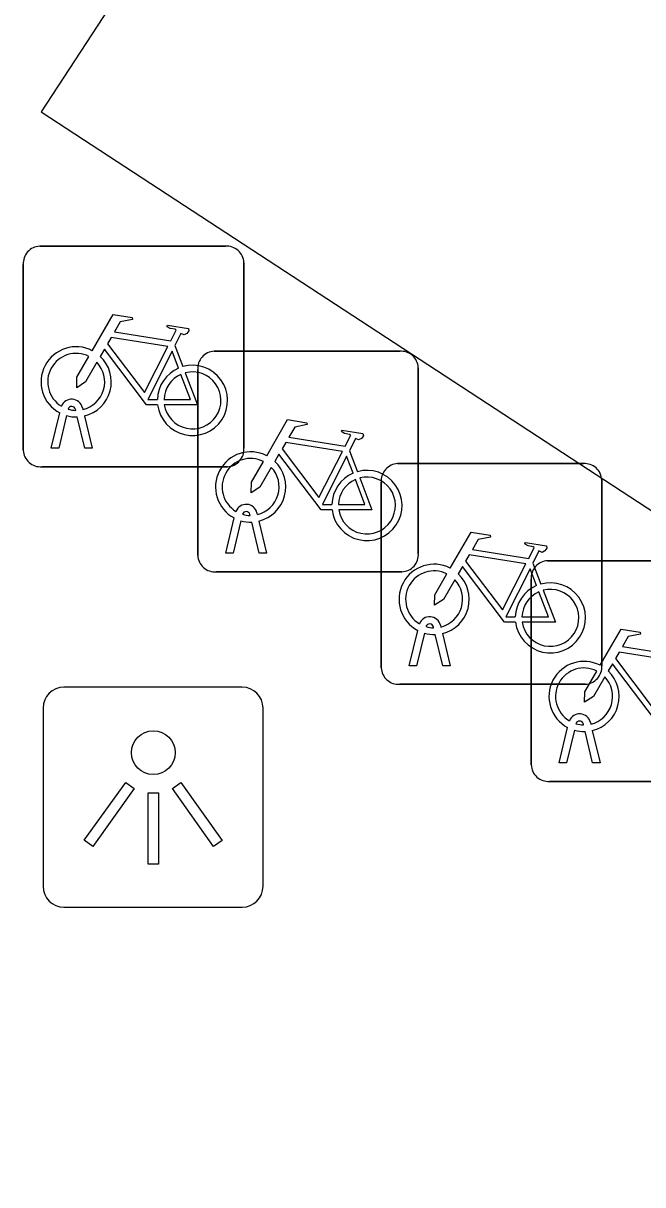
# Model space of a CAD drawing. Extents: x 159280 to 160375, y 384531 to 385872.
# Drawn here: x 160105.73 to 160108.54, y 384958.74 to 384964 of the extents above; entities that cross this region are included whole.
import ezdxf

# ---------------------------------------------------------------- set-up
doc = ezdxf.new("R2010")
doc.units = 0
for name, color, linetype in [('IMGEO_Fietsenrek', 7, 'Continuous'), ('IMGEO_Lichtpunt', 7, 'Continuous'), ('IMGEO_Pand', 7, 'Continuous')]:
    doc.layers.add(name, color=color, linetype=linetype)

msp = doc.modelspace()

# ---------------------------------------------------------------- linework, layer by layer
at = {"layer": 'IMGEO_Fietsenrek'}
for p, q in [((160105.8069, 384962.9935), (160106.6478, 384962.9935)), ((160106.6478, 384962.9935), (160105.8069, 384962.9935)), ((160105.7325, 384962.0689), (160105.7325, 384962.9098)), ((160105.7325, 384962.9098), (160105.7325, 384962.0689)), ((160106.7315, 384962.9191), (160106.7315, 384962.0782)), ((160106.7315, 384962.0782), (160106.7315, 384962.9191)), ((160106.4192, 384962.5432), (160106.4555, 384962.448)), ((160106.5969, 384962.5175), (160107.4378, 384962.5175)), ((160107.4378, 384962.5175), (160106.5969, 384962.5175)), ((160106.5225, 384961.5929), (160106.5225, 384962.4338)), ((160106.5225, 384962.4338), (160106.5225, 384961.5929)), ((160107.5215, 384962.4431), (160107.5215, 384961.6022)), ((160107.5215, 384961.6022), (160107.5215, 384962.4431)), ((160105.9699, 384962.2499), (160105.9689, 384962.2542)), ((160106.0006, 384962.2614), (160106.0024, 384962.2535)), ((160105.8595, 384962.0783), (160105.8978, 384962.2383)), ((160105.9282, 384962.2261), (160105.8929, 384962.0783)), ((160106.011, 384962.0783), (160105.9771, 384962.22)), ((160106.0094, 384962.2243), (160106.0444, 384962.0783)), ((160105.8929, 384962.0783), (160105.8595, 384962.0783)), ((160106.0444, 384962.0783), (160106.011, 384962.0783)), ((160107.2092, 384962.0672), (160107.2455, 384961.972)), ((160106.6571, 384961.9945), (160105.8162, 384961.9945)), ((160105.8162, 384961.9945), (160106.6571, 384961.9945)), ((160107.4279, 384962.0085), (160108.2688, 384962.0085)), ((160108.2688, 384962.0085), (160107.4279, 384962.0085)), ((160108.3525, 384961.9341), (160108.3525, 384961.0932)), ((160108.3525, 384961.0932), (160108.3525, 384961.9341)), ((160107.3535, 384961.0839), (160107.3535, 384961.9248)), ((160107.3535, 384961.9248), (160107.3535, 384961.0839)), ((160106.7599, 384961.7739), (160106.7589, 384961.7782)), ((160106.7906, 384961.7854), (160106.7924, 384961.7775)), ((160106.6495, 384961.6023), (160106.6878, 384961.7623)), ((160106.7182, 384961.7501), (160106.6829, 384961.6023)), ((160106.801, 384961.6023), (160106.7671, 384961.744)), ((160106.7994, 384961.7483), (160106.8344, 384961.6023)), ((160106.6829, 384961.6023), (160106.6495, 384961.6023)), ((160106.8344, 384961.6023), (160106.801, 384961.6023)), ((160108.1069, 384961.5685), (160108.9478, 384961.5685)), ((160108.9478, 384961.5685), (160108.1069, 384961.5685)), ((160107.4471, 384961.5185), (160106.6062, 384961.5185)), ((160106.6062, 384961.5185), (160107.4471, 384961.5185)), ((160108.0402, 384961.5582), (160108.0765, 384961.463)), ((160108.0325, 384960.6439), (160108.0325, 384961.4848)), ((160108.0325, 384961.4848), (160108.0325, 384960.6439)), ((160107.4805, 384961.0933), (160107.5188, 384961.2533)), ((160107.5909, 384961.2649), (160107.5899, 384961.2692)), ((160107.6216, 384961.2764), (160107.6234, 384961.2685)), ((160107.5492, 384961.2411), (160107.5139, 384961.0933)), ((160107.632, 384961.0933), (160107.5981, 384961.235)), ((160107.6304, 384961.2393), (160107.6654, 384961.0933)), ((160107.5139, 384961.0933), (160107.4805, 384961.0933)), ((160107.6654, 384961.0933), (160107.632, 384961.0933)), ((160108.2781, 384961.0095), (160107.4372, 384961.0095)), ((160107.4372, 384961.0095), (160108.2781, 384961.0095)), ((160108.2699, 384960.8249), (160108.2689, 384960.8292)), ((160108.3006, 384960.8364), (160108.3024, 384960.8285)), ((160108.1595, 384960.6533), (160108.1978, 384960.8133)), ((160108.2282, 384960.8011), (160108.1929, 384960.6533)), ((160108.311, 384960.6533), (160108.2771, 384960.795)), ((160108.3094, 384960.7993), (160108.3444, 384960.6533)), ((160108.1929, 384960.6533), (160108.1595, 384960.6533)), ((160108.3444, 384960.6533), (160108.311, 384960.6533)), ((160108.9571, 384960.5695), (160108.1162, 384960.5695)), ((160108.1162, 384960.5695), (160108.9571, 384960.5695))]:
    msp.add_line(p, q, dxfattribs=at)
for points in [[(160106.0451, 384962.5202), (160106.1398, 384962.6837), (160106.226, 384962.6699), (160106.2277, 384962.6612), (160106.1716, 384962.6503), (160106.1454, 384962.605), (160106.4006, 384962.5642)], [(160106.4006, 384962.5642), (160106.4256, 384962.613), (160106.4205, 384962.617), (160106.3973, 384962.6207), (160106.3846, 384962.6282), (160106.3836, 384962.6313), (160106.3858, 384962.6359), (160106.4806, 384962.6208), (160106.4829, 384962.6105), (160106.4735, 384962.5981), (160106.4611, 384962.5917), (160106.4466, 384962.5979), (160106.4192, 384962.5432)], [(160106.3877, 384962.539), (160106.1309, 384962.58), (160106.1142, 384962.5512), (160106.2812, 384962.3309), (160106.3877, 384962.539)], [(160106.3408, 384962.2755), (160106.2911, 384962.2756), (160106.1004, 384962.5273), (160106.0814, 384962.4945)], [(160106.4357, 384962.441), (160106.4064, 384962.5178), (160106.297, 384962.2997), (160106.3397, 384962.2996)], [(160106.0658, 384962.4677), (160106.0142, 384962.3785), (160105.9743, 384962.3525), (160105.9755, 384962.4), (160106.03, 384962.4942)], [(160106.3697, 384962.2995), (160106.4896, 384962.2993), (160106.4464, 384962.4129)], [(160106.4662, 384962.4198), (160106.5212, 384962.2752), (160106.3711, 384962.2755)], [(160106.8351, 384962.0442), (160106.9298, 384962.2077), (160107.016, 384962.1939), (160107.0177, 384962.1852), (160106.9616, 384962.1743), (160106.9354, 384962.129), (160107.1906, 384962.0882)], [(160107.1906, 384962.0882), (160107.2156, 384962.137), (160107.2105, 384962.141), (160107.1873, 384962.1447), (160107.1746, 384962.1522), (160107.1736, 384962.1553), (160107.1758, 384962.1599), (160107.2706, 384962.1448), (160107.2729, 384962.1345), (160107.2635, 384962.1221), (160107.2511, 384962.1157), (160107.2366, 384962.1219), (160107.2092, 384962.0672)], [(160107.1777, 384962.063), (160106.9209, 384962.104), (160106.9042, 384962.0752), (160107.0712, 384961.8549), (160107.1777, 384962.063)], [(160107.1308, 384961.7995), (160107.0811, 384961.7996), (160106.8904, 384962.0513), (160106.8714, 384962.0185)], [(160107.2257, 384961.965), (160107.1964, 384962.0418), (160107.087, 384961.8237), (160107.1297, 384961.8236)], [(160106.8558, 384961.9917), (160106.8042, 384961.9025), (160106.7643, 384961.8765), (160106.7655, 384961.924), (160106.82, 384962.0182)], [(160107.1597, 384961.8235), (160107.2796, 384961.8233), (160107.2364, 384961.9369)], [(160107.2562, 384961.9438), (160107.3112, 384961.7992), (160107.1611, 384961.7995)], [(160107.6661, 384961.5352), (160107.7608, 384961.6987), (160107.847, 384961.6849), (160107.8487, 384961.6762), (160107.7926, 384961.6653), (160107.7664, 384961.62), (160108.0216, 384961.5792)], [(160108.0216, 384961.5792), (160108.0466, 384961.628), (160108.0415, 384961.632), (160108.0183, 384961.6357), (160108.0056, 384961.6432), (160108.0046, 384961.6463), (160108.0068, 384961.6509), (160108.1016, 384961.6358), (160108.1039, 384961.6255), (160108.0945, 384961.6131), (160108.0821, 384961.6067), (160108.0676, 384961.6129), (160108.0402, 384961.5582)], [(160108.0087, 384961.554), (160107.7519, 384961.595), (160107.7352, 384961.5662), (160107.9022, 384961.3459), (160108.0087, 384961.554)], [(160107.6868, 384961.4827), (160107.6352, 384961.3935), (160107.5953, 384961.3675), (160107.5965, 384961.415), (160107.651, 384961.5092)], [(160107.9618, 384961.2905), (160107.9121, 384961.2906), (160107.7214, 384961.5423), (160107.7024, 384961.5095)], [(160108.0567, 384961.456), (160108.0274, 384961.5328), (160107.918, 384961.3147), (160107.9607, 384961.3146)], [(160107.9907, 384961.3145), (160108.1106, 384961.3143), (160108.0674, 384961.4279)], [(160108.0872, 384961.4348), (160108.1422, 384961.2902), (160107.9921, 384961.2905)], [(160108.3451, 384961.0952), (160108.4398, 384961.2587), (160108.526, 384961.2449), (160108.5277, 384961.2362), (160108.4716, 384961.2253), (160108.4454, 384961.18), (160108.7006, 384961.1392)], [(160108.6877, 384961.114), (160108.4309, 384961.155), (160108.4142, 384961.1262), (160108.5812, 384960.9059), (160108.6877, 384961.114)], [(160108.6408, 384960.8505), (160108.5911, 384960.8506), (160108.4004, 384961.1023), (160108.3814, 384961.0695)], [(160108.3658, 384961.0427), (160108.3142, 384960.9535), (160108.2743, 384960.9275), (160108.2755, 384960.975), (160108.33, 384961.0692)]]:
    msp.add_lwpolyline(points, dxfattribs=at)
for centre, radius, start, end in [((160105.8102, 384962.9156), 0.0779, 92.4484, 184.2845), ((160105.8102, 384962.9156), 0.0779, 92.4484, 184.2845), ((160106.6536, 384962.9158), 0.0779, 2.4484, 94.2845), ((160106.6536, 384962.9158), 0.0779, 2.4484, 94.2845), ((160105.9721, 384962.3789), 0.159, 62.6766, 242.1369), ((160105.9721, 384962.3789), 0.129, 63.3192, 238.903), ((160106.6002, 384962.4396), 0.0779, 92.4484, 184.2845), ((160106.6002, 384962.4396), 0.0779, 92.4484, 184.2845), ((160107.4436, 384962.4398), 0.0779, 2.4484, 94.2845), ((160107.4436, 384962.4398), 0.0779, 2.4484, 94.2845), ((160105.9721, 384962.3789), 0.129, 283.6043, 43.4302), ((160105.9721, 384962.3789), 0.159, 283.5766, 46.6042), ((160106.4987, 384962.2949), 0.159, 113.3408, 178.3217), ((160106.4987, 384962.2949), 0.159, 187.0065, 105.7708), ((160106.4987, 384962.2949), 0.129, 113.923, 177.9556), ((160106.4987, 384962.2949), 0.129, 188.6715, 104.5883), ((160105.9519, 384962.2503), 0.0499, 12.8025, 158.6934), ((160105.9519, 384962.2503), 0.0174, 12.8025, 163.4502), ((160105.9721, 384962.3789), 0.129, 253.415, 269.0204), ((160105.9721, 384962.3789), 0.159, 253.9967, 271.7867), ((160105.8104, 384962.0722), 0.0779, 182.4484, 274.2845), ((160105.8104, 384962.0722), 0.0779, 182.4484, 274.2845), ((160106.7621, 384961.9029), 0.159, 62.6766, 242.1369), ((160106.6538, 384962.0724), 0.0779, 272.4484, 4.2845), ((160106.6538, 384962.0724), 0.0779, 272.4484, 4.2845), ((160106.7621, 384961.9029), 0.129, 63.3192, 238.903), ((160106.7621, 384961.9029), 0.129, 283.6043, 43.4302), ((160106.7621, 384961.9029), 0.159, 283.5766, 46.6042), ((160107.4312, 384961.9306), 0.0779, 92.4484, 184.2845), ((160107.4312, 384961.9306), 0.0779, 92.4484, 184.2845), ((160108.2746, 384961.9308), 0.0779, 2.4484, 94.2845), ((160108.2746, 384961.9308), 0.0779, 2.4484, 94.2845), ((160107.2887, 384961.8189), 0.159, 113.3408, 178.3217), ((160107.2887, 384961.8189), 0.159, 187.0065, 105.7708), ((160107.2887, 384961.8189), 0.129, 113.923, 177.9556), ((160107.2887, 384961.8189), 0.129, 188.6715, 104.5883), ((160106.7419, 384961.7743), 0.0499, 12.8025, 158.6934), ((160106.7419, 384961.7743), 0.0174, 12.8025, 163.4502), ((160106.7621, 384961.9029), 0.129, 253.415, 269.0204), ((160106.7621, 384961.9029), 0.159, 253.9967, 271.7867), ((160106.6004, 384961.5962), 0.0779, 182.4484, 274.2845), ((160106.6004, 384961.5962), 0.0779, 182.4484, 274.2845), ((160107.4438, 384961.5964), 0.0779, 272.4484, 4.2845), ((160107.4438, 384961.5964), 0.0779, 272.4484, 4.2845), ((160108.1102, 384961.4906), 0.0779, 92.4484, 184.2845), ((160108.1102, 384961.4906), 0.0779, 92.4484, 184.2845), ((160107.5931, 384961.3939), 0.159, 62.6766, 242.1369), ((160107.5931, 384961.3939), 0.129, 63.3192, 238.903), ((160107.5931, 384961.3939), 0.159, 283.5766, 46.6042), ((160107.5931, 384961.3939), 0.129, 283.6043, 43.4302), ((160108.1197, 384961.3099), 0.159, 113.3408, 178.3217), ((160108.1197, 384961.3099), 0.159, 187.0065, 105.7708), ((160108.1197, 384961.3099), 0.129, 113.923, 177.9556), ((160108.1197, 384961.3099), 0.129, 188.6715, 104.5883), ((160107.5729, 384961.2653), 0.0499, 12.8025, 158.6934), ((160107.5729, 384961.2653), 0.0174, 12.8025, 163.4502), ((160107.5931, 384961.3939), 0.129, 253.415, 269.0204), ((160107.5931, 384961.3939), 0.159, 253.9967, 271.7867), ((160108.2721, 384960.9539), 0.159, 62.6766, 242.1369), ((160108.2748, 384961.0874), 0.0779, 272.4484, 4.2845), ((160108.2748, 384961.0874), 0.0779, 272.4484, 4.2845), ((160107.4314, 384961.0872), 0.0779, 182.4484, 274.2845), ((160107.4314, 384961.0872), 0.0779, 182.4484, 274.2845), ((160108.2721, 384960.9539), 0.129, 63.3192, 238.903), ((160108.2721, 384960.9539), 0.129, 283.6043, 43.4302), ((160108.2721, 384960.9539), 0.159, 283.5766, 46.6042), ((160108.2519, 384960.8253), 0.0499, 12.8025, 158.6934), ((160108.2519, 384960.8253), 0.0174, 12.8025, 163.4502), ((160108.2721, 384960.9539), 0.129, 253.415, 269.0204), ((160108.2721, 384960.9539), 0.159, 253.9967, 271.7867), ((160108.1104, 384960.6472), 0.0779, 182.4484, 274.2845), ((160108.1104, 384960.6472), 0.0779, 182.4484, 274.2845)]:
    msp.add_arc(centre, radius, start, end, dxfattribs=at)
at = {"layer": 'IMGEO_Lichtpunt'}
for p, q in [((160106.7236, 384960.9961), (160105.9165, 384960.9961)), ((160106.7236, 384960.9961), (160105.9165, 384960.9961)), ((160105.8218, 384960.9015), (160105.8218, 384960.0943)), ((160105.8218, 384960.9015), (160105.8218, 384960.0943)), ((160106.8183, 384960.0943), (160106.8183, 384960.9015)), ((160106.8183, 384960.0943), (160106.8183, 384960.9015)), ((160105.9165, 384959.9997), (160106.7236, 384959.9997)), ((160105.9165, 384959.9997), (160106.7236, 384959.9997))]:
    msp.add_line(p, q, dxfattribs=at)
for points in [[(160106.1962, 384960.5648), (160106.2347, 384960.5373), (160106.0474, 384960.2749), (160106.0089, 384960.3024), (160106.1962, 384960.5648)], [(160106.4076, 384960.5371), (160106.4462, 384960.5645), (160106.6329, 384960.3016), (160106.5943, 384960.2742), (160106.4076, 384960.5371)], [(160106.2977, 384960.5171), (160106.345, 384960.5171), (160106.345, 384960.1947), (160106.2977, 384960.1947), (160106.2977, 384960.5171)]]:
    msp.add_lwpolyline(points, dxfattribs=at)
msp.add_circle((160106.3214, 384960.6994), 0.0994, dxfattribs=at)
for centre, start, end in [((160105.9165, 384960.9015), 90, 180), ((160105.9165, 384960.9015), 90, 180), ((160106.7236, 384960.9015), 0, 90), ((160106.7236, 384960.9015), 0, 90), ((160105.9165, 384960.0943), 180, 270), ((160105.9165, 384960.0943), 180, 270), ((160106.7236, 384960.0943), 270, 0), ((160106.7236, 384960.0943), 270, 360)]:
    msp.add_arc(centre, 0.0946, start, end, dxfattribs=at)
at = {"layer": 'IMGEO_Pand'}
msp.add_lwpolyline([(160111.367, 384964.886), (160108.063, 384967.045), (160105.813, 384963.602), (160115.684, 384957.151)], dxfattribs=at)

doc.saveas('drawing.dxf')
